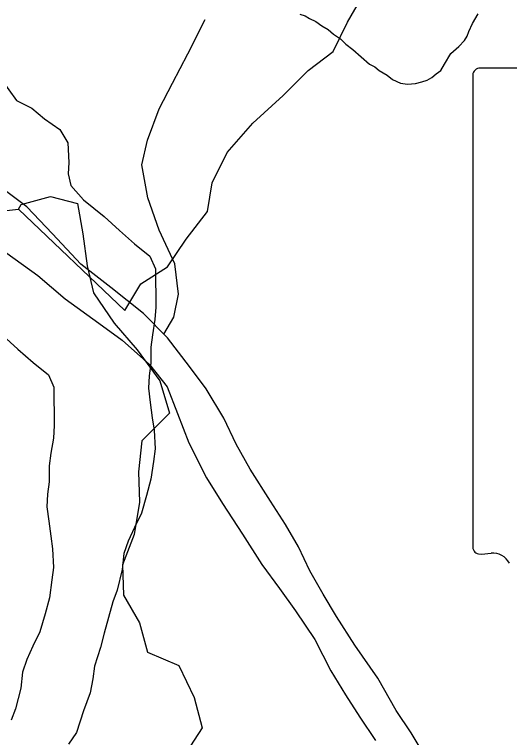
# Model space of a CAD drawing. Extents: x -21.1 to 50.3, y 0 to 22.1.
# Drawn here: x 3.1823 to 3.3935, y 17.2132 to 17.5215 of the extents above; entities that cross this region are included whole.
import ezdxf

# ---------------------------------------------------------------- set-up
doc = ezdxf.new("R2010")
doc.units = 0
doc.layers.add('GM_X_Minor_River', color=7, linetype='Continuous')
doc.layers.add('GM_X_State_Shield', color=7, linetype='Continuous')

msp = doc.modelspace()

# ---------------------------------------------------------------- linework, layer by layer
at = {"layer": 'GM_X_Minor_River'}
for points in [[(3.0112658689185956, 17.65130185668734), (3.019434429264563, 17.638544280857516), (3.0272109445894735, 17.626538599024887), (3.0281938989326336, 17.613654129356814), (3.0288132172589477, 17.60000640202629), (3.0316806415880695, 17.58753670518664), (3.038282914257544, 17.577784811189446), (3.0468207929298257, 17.565413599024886), (3.0526938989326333, 17.554135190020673), (3.0536901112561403, 17.54049314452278), (3.0531484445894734, 17.528341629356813), (3.0510935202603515, 17.51616549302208), (3.053595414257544, 17.502928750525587), (3.0653851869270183, 17.499341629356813), (3.0748851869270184, 17.496851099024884), (3.0885385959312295, 17.49481511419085), (3.1010859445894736, 17.49123935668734), (3.11405564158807, 17.485017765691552), (3.126282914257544, 17.47802155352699), (3.1381730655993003, 17.46874314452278), (3.14897609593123, 17.456792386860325), (3.1586617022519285, 17.443682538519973), (3.1712620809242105, 17.43707458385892), (3.1840992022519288, 17.43843632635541)], [(3.1840992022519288, 17.43843632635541), (3.2293851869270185, 17.39524882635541), (3.236214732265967, 17.406663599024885), (3.2476200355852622, 17.413902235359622), (3.2555935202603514, 17.425699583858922), (3.264707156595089, 17.437498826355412), (3.2665897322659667, 17.449669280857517), (3.2730404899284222, 17.462604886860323), (3.2840537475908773, 17.47516549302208), (3.2969742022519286, 17.486970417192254), (3.3076124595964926, 17.49762950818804), (3.31825261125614, 17.50562761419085), (3.3243226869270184, 17.51818443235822), (3.3300158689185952, 17.528078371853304), (3.338746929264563, 17.54139655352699), (3.3493813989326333, 17.555097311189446)], [(3.246050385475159, 17.38517756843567), (3.2502719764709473, 17.392359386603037), (3.252232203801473, 17.402213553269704), (3.2508003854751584, 17.4151207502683), (3.244063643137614, 17.429579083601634), (3.2392227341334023, 17.44326847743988), (3.2366564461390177, 17.45732150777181), (3.239004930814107, 17.46793135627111), (3.2440238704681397, 17.48117946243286), (3.249789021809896, 17.492147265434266), (3.256321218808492, 17.50462643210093), (3.263628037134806, 17.51937832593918)], [(3.304026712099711, 17.521624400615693), (3.3062994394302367, 17.520832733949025), (3.3081839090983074, 17.51966606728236), (3.3108316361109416, 17.51848993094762), (3.3134661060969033, 17.51655053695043), (3.316108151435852, 17.51499371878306), (3.3183638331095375, 17.5130600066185), (3.3213789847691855, 17.51111682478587), (3.3236308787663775, 17.508804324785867), (3.3266403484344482, 17.506480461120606), (3.333782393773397, 17.50029674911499), (3.3360475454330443, 17.499124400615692), (3.3379301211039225, 17.497577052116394), (3.3413259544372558, 17.495630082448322), (3.3435816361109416, 17.49369637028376), (3.346983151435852, 17.49212818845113), (3.3500191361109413, 17.491705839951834), (3.353447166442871, 17.492039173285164), (3.3561195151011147, 17.4927626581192), (3.3584111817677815, 17.493491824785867), (3.3603278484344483, 17.494605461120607), (3.3622501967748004, 17.496101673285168), (3.364174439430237, 17.497595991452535), (3.3657312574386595, 17.500238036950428), (3.3684566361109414, 17.504764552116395), (3.3719206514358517, 17.507758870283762), (3.37424072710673, 17.5103876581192), (3.375405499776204, 17.512274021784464), (3.376191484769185, 17.514164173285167), (3.3777615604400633, 17.517565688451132), (3.380100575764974, 17.521717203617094)], [(3.176728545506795, 17.493922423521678), (3.1832702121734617, 17.48484856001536), (3.1897607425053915, 17.481481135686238), (3.195122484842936, 17.476960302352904), (3.2016243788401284, 17.472450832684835), (3.205095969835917, 17.466774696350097), (3.205546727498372, 17.458412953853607), (3.2052077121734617, 17.453465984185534), (3.2063895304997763, 17.448532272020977), (3.211764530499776, 17.442492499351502), (3.2205694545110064, 17.435339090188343), (3.227084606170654, 17.429306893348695), (3.233595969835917, 17.423657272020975), (3.2401054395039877, 17.41838643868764), (3.2424311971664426, 17.413081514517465), (3.242571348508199, 17.396731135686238), (3.2422342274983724, 17.39140537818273), (3.2411490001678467, 17.38493378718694), (3.240433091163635, 17.3796023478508), (3.2404918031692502, 17.372759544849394), (3.2397758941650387, 17.3674299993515), (3.2394425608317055, 17.3621023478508), (3.2402531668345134, 17.356024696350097), (3.2410675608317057, 17.34956825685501), (3.241872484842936, 17.344250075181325), (3.2423213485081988, 17.336269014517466), (3.2416054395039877, 17.330939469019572), (3.240529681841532, 17.323325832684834), (3.2386868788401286, 17.316465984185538), (3.236470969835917, 17.308842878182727), (3.233478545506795, 17.30273302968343), (3.2308668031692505, 17.297009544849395), (3.2290107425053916, 17.29167052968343), (3.228308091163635, 17.2848201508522), (3.2261016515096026, 17.2760549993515), (3.2242418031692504, 17.27109856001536), (3.220552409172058, 17.257757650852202), (3.2190827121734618, 17.25166106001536), (3.216489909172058, 17.243657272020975), (3.2157740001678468, 17.238327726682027), (3.214684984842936, 17.23223302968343), (3.2117077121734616, 17.22460424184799), (3.208743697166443, 17.215452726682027), (3.2053630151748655, 17.21048302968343)], [(3.357946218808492, 17.204651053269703), (3.3515674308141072, 17.21531393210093), (3.3451791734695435, 17.224838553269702), (3.337298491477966, 17.238546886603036), (3.3275257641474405, 17.25264347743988), (3.3196375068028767, 17.264832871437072), (3.3140068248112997, 17.274353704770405), (3.308379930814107, 17.28425143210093), (3.303514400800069, 17.294524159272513), (3.297883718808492, 17.304044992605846), (3.291497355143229, 17.313950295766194), (3.2828609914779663, 17.327660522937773), (3.2768590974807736, 17.33832150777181), (3.271620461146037, 17.3493555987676), (3.2641128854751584, 17.36192188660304), (3.256965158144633, 17.371450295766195), (3.2475579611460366, 17.383651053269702), (3.2373818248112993, 17.39395597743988), (3.2234121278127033, 17.405044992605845), (3.210575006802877, 17.414988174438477), (3.1985181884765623, 17.427961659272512), (3.187590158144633, 17.439410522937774), (3.1773931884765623, 17.447062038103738)], [(3.1840992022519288, 17.43843632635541), (3.1851787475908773, 17.44044011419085), (3.1977298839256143, 17.443879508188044), (3.209150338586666, 17.440851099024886), (3.211451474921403, 17.42792685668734), (3.213375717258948, 17.41424125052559), (3.2160556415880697, 17.402837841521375), (3.224826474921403, 17.389919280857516), (3.2347374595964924, 17.378525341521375), (3.244267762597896, 17.365229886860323), (3.248474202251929, 17.351546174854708), (3.2366976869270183, 17.339745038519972), (3.235195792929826, 17.32643632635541), (3.235595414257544, 17.313508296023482), (3.2333321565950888, 17.299817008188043), (3.2284060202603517, 17.286885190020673), (3.228807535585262, 17.273957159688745), (3.2356749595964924, 17.26217875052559), (3.2391181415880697, 17.24963708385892), (3.2524420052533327, 17.24395147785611), (3.258932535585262, 17.230269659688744), (3.262375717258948, 17.217347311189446), (3.2540253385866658, 17.20441170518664)], [(3.1791128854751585, 17.419734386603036), (3.19232879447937, 17.4101680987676), (3.2040295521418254, 17.400232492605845), (3.2183799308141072, 17.38989915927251), (3.2282000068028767, 17.38263021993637), (3.2398950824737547, 17.37231582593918), (3.247421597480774, 17.36278362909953), (3.2518988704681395, 17.351372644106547), (3.2567511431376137, 17.338823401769), (3.264243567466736, 17.323980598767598), (3.271001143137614, 17.312935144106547), (3.2796431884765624, 17.299982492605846), (3.2879064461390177, 17.28703362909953), (3.2954291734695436, 17.27674196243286), (3.302198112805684, 17.26721734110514), (3.3104651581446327, 17.255026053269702), (3.317207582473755, 17.241704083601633), (3.3235901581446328, 17.231419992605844), (3.329599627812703, 17.22189915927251), (3.336366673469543, 17.21199196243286)], [(3.1772806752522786, 17.384823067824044), (3.183795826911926, 17.378790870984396), (3.190307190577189, 17.373141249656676), (3.1968166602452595, 17.367870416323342), (3.199142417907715, 17.362565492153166), (3.199282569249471, 17.34621511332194), (3.198945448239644, 17.34088935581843), (3.1978602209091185, 17.334417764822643), (3.197144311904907, 17.3290863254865), (3.1972030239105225, 17.322243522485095), (3.196487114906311, 17.316913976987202), (3.1961537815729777, 17.311586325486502), (3.196964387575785, 17.3055086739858), (3.1977787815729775, 17.299052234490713), (3.198583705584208, 17.293734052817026), (3.199032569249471, 17.285752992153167), (3.1983166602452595, 17.280423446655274), (3.1972409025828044, 17.272809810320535), (3.1953980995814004, 17.26594996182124), (3.193182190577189, 17.25832685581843), (3.190189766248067, 17.252217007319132), (3.1875780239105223, 17.246493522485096), (3.1857219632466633, 17.24115450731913), (3.1850193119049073, 17.234304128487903), (3.182812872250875, 17.225538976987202), (3.180953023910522, 17.22058253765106)]]:
    msp.add_lwpolyline(points, dxfattribs=at)
at = {"layer": 'GM_X_State_Shield'}
for p, q in [((3.4576160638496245, 17.498511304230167), (3.380399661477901, 17.498511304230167)), ((3.377804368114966, 17.495068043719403), (3.377804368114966, 17.29494779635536))]:
    msp.add_line(p, q, dxfattribs=at)
for centre, radius, start, end in [((3.380824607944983, 17.495494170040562), 0.003054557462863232, 98.1301027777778, 188.13010277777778), ((3.3808521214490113, 17.294509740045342), 0.0030816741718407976, 171.9583861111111, 258.30661388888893), ((3.38131935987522, 17.314983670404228), 0.023517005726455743, 267.33899444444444, 280.6038555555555), ((3.38613085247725, 17.283402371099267), 0.00847971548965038, 29.748380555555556, 93.27174722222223)]:
    msp.add_arc(centre, radius, start, end, dxfattribs=at)

doc.saveas('drawing.dxf')
